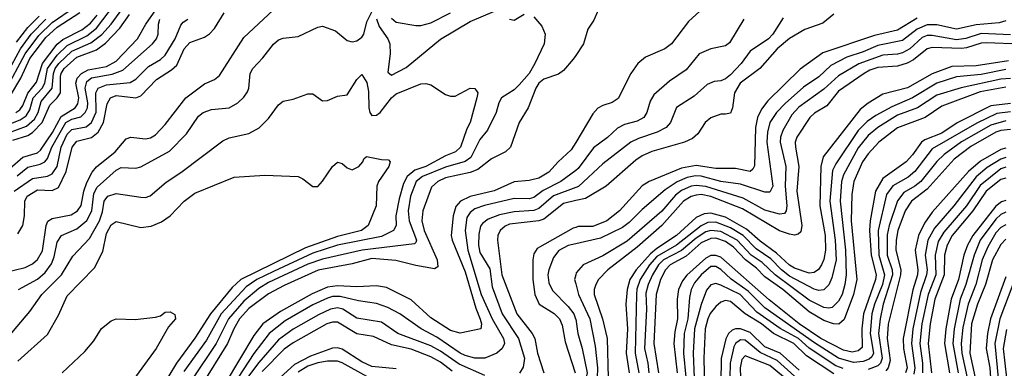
# Model space of a CAD drawing. Header units: inches. Extents: x 990535 to 1117859, y 769386 to 892122.
# Tile 1003 of 1056: x 1087737 to 1091744, y 841809 to 843229. Entities that reach past the tile are written whole.
import ezdxf

# ---------------------------------------------------------------- set-up
doc = ezdxf.new("R2010")
doc.units = ezdxf.units.IN
doc.header["$MEASUREMENT"] = 0
doc.layers.add('B0884', color=7, linetype='Continuous')
doc.layers.add('B0894', color=7, linetype='Continuous')

msp = doc.modelspace()

# ---------------------------------------------------------------- linework, layer by layer
at = {"layer": 'B0884', "color": 5}
for points, elevation in [([(1087697.1, 842622.9), (1087750, 842668.3), (1087810, 842686.3), (1087822.4, 842697.6), (1087870.5, 842769.5), (1087905.5, 842834.5), (1087963, 842870), (1087974.3, 842885.7), (1087978.4, 842910), (1087966.1, 842970), (1087971.3, 842990), (1087988.5, 843010), (1088016.1, 843023.9), (1088090, 843037.3), (1088130, 843059.8), (1088217.3, 843150), (1088250.2, 843210), (1088330, 843324.5)], 3080), ([(1087670, 842198.2), (1087760.1, 842219.9), (1087790, 842233.6), (1087810, 842251.6), (1087830, 842287.1), (1087845, 842390), (1087852.2, 842407.8), (1087870, 842419.5), (1087946.8, 842433.2), (1087972.9, 842450), (1087987.6, 842472.4), (1087998, 842530), (1088010, 842566.1), (1088032.4, 842607.6), (1088050.2, 842629.8), (1088125.4, 842690), (1088170, 842742.8), (1088190, 842750.1), (1088250, 842742.9), (1088270, 842747.7), (1088290, 842760.1), (1088330, 842801.2), (1088413.2, 842910), (1088490, 842967.9), (1088530, 842985.3), (1088550, 843001.5), (1088650, 843156.2), (1088810, 843305.8)], 2980), ([(1087670, 842793.2), (1087739.2, 842820.8), (1087763.1, 842836.9), (1087778.8, 842861.2), (1087792.8, 842910), (1087828.5, 842950), (1087840.3, 842970), (1087850.7, 843030), (1087890, 843084), (1087930, 843123.7), (1088010, 843162.8), (1088050, 843194.4), (1088123.8, 843290)], 3160), ([(1087679.3, 842940.7), (1087759, 843090), (1087815.4, 843164.6), (1087870, 843216.8), (1087960.1, 843279.9)], 3240), ([(1087691.8, 842768.2), (1087765.2, 842794.8), (1087797.1, 842822.9), (1087812.4, 842850), (1087824.7, 842895.3), (1087869.4, 842950), (1087874.7, 843010), (1087881.8, 843030), (1087897.3, 843050), (1087950, 843099.9), (1088026.4, 843133.6), (1088071.2, 843168.8), (1088109.3, 843210), (1088152.9, 843270)], 3140), ([(1087700.6, 842919.4), (1087742.4, 842990), (1087778.6, 843070), (1087843.5, 843156.5), (1087890, 843198.4), (1087982, 843258)], 3220), ([(1087710, 842738), (1087770, 842756.6), (1087790, 842768.5), (1087828.6, 842810), (1087860, 842880), (1087890.5, 842910), (1087903.7, 842930), (1087903.3, 842996.7), (1087905.5, 843010), (1087918.1, 843030), (1087970, 843075.3), (1088050, 843105.3), (1088086.8, 843133.2), (1088145.4, 843194.6), (1088184.3, 843250)], 3120), ([(1087722, 842850), (1087738, 842862), (1087750, 842879.3), (1087770.9, 842929.1), (1087805.8, 842974.2), (1087830.1, 843050), (1087890, 843128.3), (1087912.5, 843147.5), (1087990, 843187.4), (1088025.3, 843214.7), (1088053.2, 843246.8)], 3180), ([(1087723.7, 843136.3), (1087770, 843197.2), (1087817.1, 843242.9)], 3280), ([(1087730, 842356.1), (1087750.2, 842390), (1087756.9, 842430), (1087757.8, 842490), (1087767.5, 842510), (1087810, 842535.9), (1087870, 842533.1), (1087895, 842545), (1087926.6, 842610), (1087950.9, 842710), (1087970, 842733.4), (1088030, 842749), (1088057.1, 842770), (1088078.8, 842810), (1088093.9, 842886.1), (1088106.4, 842910), (1088130, 842920.1), (1088209.9, 842910.1), (1088230, 842918.8), (1088294.6, 842985.4), (1088355.6, 843024.4), (1088376.2, 843043.8), (1088406.4, 843110), (1088430, 843135.2), (1088490, 843156.8), (1088510, 843170.8), (1088530, 843192.7), (1088570, 843256.6)], 3020), ([(1087732.2, 842130), (1087810, 842171.4), (1087840.9, 842199.1), (1087866.2, 842233.8), (1087877.3, 842262.7), (1087890, 842322.2), (1087907.6, 842350), (1087970, 842377.2), (1088010, 842410.1), (1088030.4, 842450), (1088039.6, 842520.4), (1088052.9, 842547.1), (1088130, 842616.3), (1088150, 842626.1), (1088210, 842623.9), (1088230, 842629.5), (1088347, 842693), (1088416.8, 842763.2), (1088465, 842835), (1088483.5, 842850), (1088517.5, 842862.5), (1088590, 842869.6), (1088624.6, 842890), (1088650, 842913.5), (1088664.8, 842935.2), (1088670.4, 842950), (1088675.7, 843010), (1088686.6, 843030), (1088727.2, 843072.8), (1088770, 843128.9), (1088790, 843146.7), (1088810, 843153.1), (1088870, 843160.2), (1088950, 843198.6), (1088970, 843202.4), (1089022.6, 843182.7), (1089070, 843144.1), (1089090, 843137.8), (1089110, 843142.4), (1089130, 843156.9), (1089138.1, 843170), (1089150, 843219.5), (1089170, 843261.1)], 2960), ([(1089830, 843239.5), (1089861.8, 843201.8), (1089875.5, 843170), (1089872.2, 843130), (1089834.3, 843050), (1089810.4, 843010), (1089770, 842962.6), (1089750, 842943.5), (1089697.9, 842910), (1089687.5, 842890), (1089676.4, 842850), (1089641.4, 842778.6), (1089610, 842740.5), (1089573.2, 842666.8), (1089549.7, 842650.3), (1089470, 842627.5), (1089376.2, 842590), (1089351, 842570), (1089327.9, 842510), (1089318, 842450), (1089322.2, 842410), (1089352.3, 842330), (1089350, 842321.5), (1089344, 842316), (1089130.4, 842289.6), (1088970, 842253), (1088910, 842233), (1088750, 842158), (1088710, 842133.4), (1088650, 842082.7), (1088587.1, 842010), (1088536.8, 841910), (1088437.8, 841762.2)], 2960), ([(1089190, 843232.2), (1089200.4, 843200.4), (1089236, 843150), (1089243.9, 843130), (1089244.4, 843090), (1089235.2, 843015.2), (1089250, 843002.6), (1089310, 843033.8), (1089450, 843148.6), (1089570, 843221.4), (1089670, 843263.6)], 2960), ([(1089250, 843234.3), (1089270, 843218.4), (1089350, 843204.5), (1089370, 843205), (1089410, 843215.2), (1089490, 843257)], 2980), ([(1089730, 843230.4), (1089750, 843227.2), (1089790, 843250.6)], 2960), ([(1087670, 842979.9), (1087740, 843110), (1087784.2, 843170), (1087844.2, 843230)], 3260), ([(1087715.5, 842530), (1087790, 842582.1), (1087850, 842591), (1087870, 842600.1), (1087889.4, 842630), (1087905.6, 842710), (1087930, 842761.7), (1087950, 842781.3), (1088007.6, 842792.4), (1088030.2, 842810), (1088048.6, 842851.4), (1088047.3, 842930), (1088056.1, 842950), (1088090, 842963), (1088187.1, 842972.9), (1088210, 842985.6), (1088261.5, 843038.5), (1088310, 843065.9), (1088330, 843084.4), (1088370.2, 843150), (1088393.2, 843206.8), (1088402, 843218), (1088421.1, 843230)], 3040), ([(1087727, 842593), (1087770, 842627.6), (1087820, 842640), (1087839.3, 842650), (1087850, 842662.7), (1087868.4, 842710), (1087925.8, 842810), (1087950, 842823.5), (1087986.8, 842833.2), (1088004.2, 842850), (1088012.9, 842870), (1088015.2, 842890), (1088003.7, 842950), (1088010, 842976.6), (1088030, 842991.4), (1088113.9, 843006.1), (1088156.6, 843023.4), (1088278.3, 843130), (1088294.5, 843150), (1088301.1, 843170), (1088301.9, 843210), (1088308.3, 843230)], 3060), ([(1090000, 843082.4), (1089990, 843067.1), (1089950, 843020.9), (1089930, 843006.8), (1089870, 842986.5), (1089850, 842969.8), (1089837.7, 842950), (1089806.8, 842870), (1089769.5, 842810), (1089734.2, 842710), (1089714.3, 842690), (1089657.9, 842662.1), (1089601.9, 842618.1), (1089570, 842606.3), (1089470, 842585.1), (1089438.4, 842570), (1089413.4, 842546.6), (1089377.9, 842450), (1089374.5, 842410), (1089383.1, 842370), (1089436.6, 842250), (1089438.3, 842221.7), (1089425.6, 842214.4), (1089350, 842227), (1089267.5, 842247.5), (1089170, 842255.5), (1089090, 842234.1), (1088951.3, 842208.7), (1088813.9, 842146.1), (1088750, 842111.7), (1088670, 842052.7), (1088631.5, 842010), (1088608.3, 841970), (1088582.6, 841910), (1088478.3, 841741.7)], 2980), ([(1087690, 841935.9), (1087779.3, 842040.7), (1087827.4, 842110), (1087907.7, 842190), (1087954, 842266), (1088022.1, 842337.9), (1088061.9, 842410), (1088074, 842446), (1088081.7, 842490), (1088096.1, 842510), (1088130, 842520.8), (1088230, 842505.8), (1088250, 842505), (1088268.3, 842511.7), (1088333.7, 842566.3), (1088393.5, 842606.5), (1088564.3, 842735.7), (1088590, 842746.8), (1088670, 842765.1), (1088711.4, 842788.6), (1088750, 842825.6), (1088790, 842881.1), (1088810, 842897), (1088850, 842904.2), (1088910, 842927), (1088930, 842926.7), (1088970, 842898.4), (1088990, 842899.5), (1089030, 842917.4), (1089070, 842922), (1089110, 842984.9), (1089130, 843005.3), (1089150, 842973), (1089156.2, 842936.2), (1089157.9, 842870), (1089161.9, 842850), (1089170, 842837.7), (1089190, 842839.1), (1089204.1, 842850), (1089250, 842910), (1089270, 842926.3), (1089370, 842967.7), (1089390, 842968.9), (1089410, 842963.1), (1089470, 842924.4), (1089490, 842916.4), (1089510, 842917), (1089569.9, 842950.2), (1089590, 842948.7), (1089602.4, 842930), (1089598.2, 842910), (1089570.1, 842810), (1089556.3, 842783.7), (1089531.3, 842710), (1089511.5, 842690), (1089470, 842673.9), (1089390, 842630.5), (1089344.7, 842615.3), (1089314.2, 842590), (1089299, 842561), (1089281, 842499), (1089268.3, 842430), (1089269.2, 842390), (1089258.6, 842370), (1089210, 842345.8), (1089030.7, 842310.7), (1088930, 842277), (1088770, 842203.4), (1088702.7, 842170), (1088659.3, 842140.7), (1088557.5, 842030), (1088497, 841923), (1088404.9, 841795.1)], 2940), ([(1090000, 842728.4), (1089981.8, 842698.2), (1089928.3, 842650), (1089890, 842607.5), (1089850, 842583), (1089810, 842573.8), (1089750, 842568.2), (1089668.5, 842531.5), (1089570, 842508.1), (1089531.2, 842488.8), (1089512.6, 842467.4), (1089501.3, 842430), (1089493.2, 842350), (1089497.6, 842330), (1089550, 842201.2), (1089593.1, 842053.1), (1089611.7, 842008.3), (1089616.7, 841990), (1089614.3, 841970), (1089530, 841951.8), (1089490, 841962.7), (1089410, 842014.8), (1089330, 842088.1), (1089230, 842137.4), (1089190, 842145.2), (1089110, 842140.5), (1089030, 842145), (1088990, 842138.9), (1088927.9, 842112.1), (1088799.3, 842040.6), (1088727, 841990), (1088690, 841941.8), (1088573.3, 841746.7)], 3020), ([(1087730, 841837.2), (1087850, 841946.8), (1087894.7, 842025.3), (1087930, 842103.8), (1088041.7, 842218.3), (1088075.7, 842284.3), (1088090, 842358.2), (1088110, 842393.1), (1088130, 842406.3), (1088230, 842382.8), (1088272.7, 842387.3), (1088314.1, 842405.9), (1088350, 842429.4), (1088407, 842490), (1088450, 842522.1), (1088610, 842587.2), (1088734.7, 842594.7), (1088870, 842590.3), (1088890, 842580.4), (1088930, 842548.9), (1088950, 842548.9), (1088970, 842571.2), (1089010, 842631.2), (1089030, 842647.9), (1089050, 842643.1), (1089070, 842624.9), (1089090, 842617), (1089116.8, 842630), (1089133.8, 842650), (1089137.5, 842662.5), (1089148.5, 842671.5), (1089210, 842659), (1089238.2, 842658.2), (1089245.3, 842650), (1089239, 842630), (1089197.7, 842570), (1089190.1, 842550), (1089188.6, 842470), (1089155.3, 842390), (1089127.8, 842370), (1089030, 842346.1), (1088901.1, 842298.9), (1088637.4, 842170), (1088602.2, 842137.8), (1088513.6, 842030), (1088450, 841931.5), (1088374.8, 841830), (1088313.2, 841726.9)], 2920), ([(1090000, 842614.9), (1089940.1, 842570), (1089867.8, 842532.2), (1089830, 842504.5), (1089810, 842499.6), (1089750, 842499.9), (1089628.2, 842471.8), (1089590, 842458.2), (1089570, 842443.9), (1089557.6, 842422.4), (1089549.8, 842370), (1089561.3, 842290), (1089615.7, 842110), (1089659.7, 842010), (1089706.1, 841930), (1089710.5, 841910), (1089701.4, 841890), (1089679.2, 841870), (1089630, 841849.5), (1089590, 841850.7), (1089550, 841861.5), (1089530, 841870.9), (1089435.5, 841935.5), (1089370.9, 841970), (1089284.1, 842030), (1089235.9, 842055.9), (1089190, 842072.7), (1089116.7, 842083.3), (1089041.6, 842101.6), (1089010, 842101), (1088990, 842095), (1088930, 842066.7), (1088818.2, 842001.8), (1088752.3, 841950), (1088690, 841868.6), (1088603.6, 841736.4)], 3040), ([(1090000, 842544.8), (1089909.3, 842510.7), (1089850, 842459.7), (1089829, 842451), (1089750, 842446.1), (1089690, 842433.8), (1089643.9, 842416.1), (1089621.2, 842398.8), (1089612.9, 842387.1), (1089605.6, 842354.4), (1089604.1, 842310), (1089610, 842280.2), (1089650, 842213.5), (1089660.7, 842140.7), (1089700.8, 842030), (1089766.9, 841930), (1089792, 841850), (1089786.6, 841813.4), (1089771.6, 841788.4)], 3060), ([(1090000, 842491.9), (1089950, 842480.6), (1089870, 842415.9), (1089850, 842409.1), (1089730, 842395.3), (1089712.3, 842387.7), (1089692.5, 842370), (1089683.1, 842350), (1089681.3, 842330), (1089699.4, 842190), (1089760.6, 842030), (1089822.5, 841950), (1089833.2, 841930), (1089845.1, 841870), (1089870.5, 841790)], 3080), ([(1090000, 842382.7), (1089990, 842379.7), (1089843.2, 842296.8), (1089830, 842275.1), (1089825.2, 842250), (1089825.1, 842170), (1089833.7, 842110), (1089851.6, 842070), (1089912.4, 842032.4), (1089933.7, 842010), (1089944.6, 841984.6), (1089956.5, 841916.5), (1089997.7, 841790)], 3120), ([(1090000, 842315.8), (1089970, 842308.8), (1089931.5, 842288.5), (1089910, 842259.8), (1089891, 842210), (1089887.2, 842190), (1089890, 842157), (1089905.7, 842125.7), (1089970, 842060.3), (1089992, 842030), (1089999.8, 842010), (1090000, 842008.4)], 3140), ([(1090000, 842189.2), (1089995.2, 842170), (1090000, 842152.9)], 3160), ([(1087910, 841790.8), (1088002.8, 841877.2), (1088039.3, 841920.7), (1088070, 841970.2), (1088110, 842001.6), (1088130, 842010.7), (1088207, 842007), (1088290, 842017.6), (1088310, 842022.4), (1088330, 842037.6), (1088350, 842039.3), (1088368.3, 842028.3), (1088371.8, 842010), (1088342.6, 841977.4), (1088293.2, 841890), (1088165.6, 841714.4)], 2880), ([(1089630, 841779.9), (1089525.3, 841825.3), (1089450, 841878.4), (1089410, 841900.9), (1089276.4, 841950), (1089210, 841997.2), (1089110, 842012.3), (1089052.7, 842050), (1089030, 842055.3), (1089001.6, 842050), (1088953.2, 842026.8), (1088850, 841968.8), (1088790, 841924.5), (1088710, 841832.3), (1088648.2, 841750)], 3060), ([(1089497.7, 841797.7), (1089450, 841833.3), (1089410, 841856), (1089330, 841886.2), (1089250, 841904.9), (1089177.6, 841937.6), (1089110, 841949.7), (1089030, 841996.6), (1089010, 841997.3), (1088986.7, 841990), (1088850, 841912.9), (1088813.2, 841886.8), (1088724.3, 841795.7)], 3080), ([(1089270, 841806.9), (1089170, 841815.5), (1089130, 841834.8), (1089050, 841886.5), (1089030, 841892.7), (1089010, 841890.7), (1088921.2, 841858.8), (1088855.8, 841824.2), (1088782.5, 841757.5)], 3120), ([(1089150, 841775.9), (1089050, 841830.8), (1089030, 841837.4), (1088990, 841837.9), (1088950, 841831.6), (1088910, 841817.6), (1088870, 841793.4)], 3140)]:
    msp.add_lwpolyline(points, dxfattribs=dict(at, elevation=elevation))
at = {"layer": 'B0894', "color": 5}
for points, elevation in [([(1090000, 843504.2), (1090024.2, 843504.2), (1090110, 843486.5), (1090124.7, 843470), (1090120.1, 843450), (1090110, 843411.8), (1090102, 843398), (1090087.7, 843390), (1090088, 843370), (1090099.3, 843359.3), (1090110, 843332), (1090108.5, 843310), (1090073.2, 843226.8), (1090049.1, 843190), (1090031.1, 843130), (1090000, 843082.4)], 2980), ([(1090534.9, 843290), (1090459.5, 843220.5), (1090390, 843129.8), (1090362.4, 843110), (1090284.1, 843075.9), (1090253.4, 843050), (1090224.2, 843010), (1090172.4, 842907.6), (1090148.9, 842891.1), (1090110, 842879.6), (1090090, 842868.3), (1090070, 842844.5), (1090000, 842728.4)], 3020), ([(1091050, 843251.1), (1091005, 843215), (1090932.1, 843187.9), (1090870, 843151.3), (1090819.9, 843110), (1090749.1, 843030), (1090669.4, 842970), (1090645.8, 842930), (1090638.5, 842870), (1090630, 842848.2), (1090610, 842843.2), (1090590, 842844.2), (1090550, 842829), (1090526.8, 842810), (1090496.7, 842763.3), (1090475.9, 842744.1), (1090443.2, 842730), (1090310, 842691.2), (1090270, 842673.5), (1090244.2, 842655.8), (1090124.3, 842550), (1090039.2, 842500.8), (1090000, 842491.9)], 3080), ([(1090843.7, 843236.3), (1090802, 843170), (1090784.4, 843150), (1090710, 843100.7), (1090672.8, 843050), (1090630, 843003.7), (1090610, 842987.5), (1090590, 842979.5), (1090563.2, 842976.8), (1090535.6, 842964.4), (1090482.4, 842917.6), (1090410, 842871.4), (1090385.8, 842810), (1090368.6, 842790), (1090331.2, 842770), (1090254.9, 842745.1), (1090224.8, 842730), (1090110, 842641.7), (1090011, 842549), (1090000, 842544.8)], 3060), ([(1091390, 843234.7), (1091310, 843186.2), (1091215.8, 843164.2), (1091006, 843094), (1090912.9, 843027.1), (1090781.5, 842898.5), (1090755.5, 842864.5), (1090739.9, 842830), (1090732.2, 842790), (1090727, 842633), (1090720.8, 842619.2), (1090710, 842610.5), (1090650, 842621.8), (1090570, 842622.8), (1090490, 842634.1), (1090430, 842623.2), (1090299.4, 842570), (1090270, 842551.3), (1090177.6, 842450), (1090126.9, 842410), (1090070, 842386.4), (1090010, 842385.6), (1090000, 842382.7)], 3120), ([(1090683.7, 843230), (1090625.6, 843134.4), (1090610, 843122.3), (1090550, 843109.9), (1090502.6, 843090), (1090450, 843024.5), (1090382, 842978), (1090318.2, 842921.8), (1090302.9, 842897.1), (1090289.5, 842850), (1090276.8, 842830), (1090250, 842815.4), (1090198.7, 842801.3), (1090170, 842786.5), (1090130, 842749), (1090072.8, 842707.2), (1090010, 842622.4), (1090000, 842614.9)], 3040), ([(1091750, 843223.3), (1091723.8, 843216.2), (1091630, 843207.4), (1091550, 843190.2), (1091470, 843207.7), (1091430, 843207.1), (1091390, 843190.2), (1091330, 843143.8), (1091230, 843122.9), (1091170, 843097.3), (1091103.7, 843076.3), (1091037.6, 843042.4), (1090990, 842995.6), (1090926.6, 842953.4), (1090852.4, 842887.6), (1090816.7, 842850), (1090790.1, 842810), (1090780.3, 842770), (1090778.1, 842730), (1090802.1, 842550), (1090790, 842526.2), (1090770, 842525.8), (1090670, 842558.4), (1090590, 842569.7), (1090510, 842591.2), (1090487.8, 842592.2), (1090454, 842586), (1090412.4, 842567.6), (1090364.2, 842535.8), (1090270, 842455.9), (1090217.7, 842402.3), (1090190, 842382.3), (1090100.7, 842339.3), (1090000, 842315.8)], 3140), ([(1091770, 843166.6), (1091650, 843172.2), (1091587.7, 843152.3), (1091550, 843146.9), (1091450, 843164.2), (1091430, 843163.8), (1091410, 843155.3), (1091359.9, 843110), (1091330, 843093.3), (1091310, 843087.5), (1091250, 843084.2), (1091151.7, 843048.3), (1091070, 842999.9), (1091010, 842945.9), (1090908, 842872), (1090879.5, 842840.5), (1090843.1, 842776.9), (1090833, 842750), (1090832, 842730), (1090855.6, 842630), (1090851.8, 842550), (1090858.8, 842470), (1090857, 842450), (1090850, 842438.8), (1090830, 842436.9), (1090770, 842453.3), (1090682, 842502), (1090530, 842548.7), (1090490, 842553.8), (1090470, 842550.4), (1090430, 842533), (1090405.5, 842514.5), (1090350, 842448.3), (1090210, 842326.9), (1090110, 842267.4), (1090030.4, 842229.6), (1090002.2, 842197.8), (1090000, 842189.2)], 3160), ([(1091950, 843122.8), (1091670, 843134.9), (1091650, 843133.4), (1091590, 843113.7), (1091570, 843111.7), (1091450, 843114.8), (1091430, 843109.4), (1091374.8, 843065.2), (1091348.9, 843051.1), (1091310, 843039.2), (1091230, 843034.4), (1091196.7, 843023.3), (1091173.6, 843010), (1091070, 842937.8), (1091022.3, 842877.7), (1090972.4, 842847.6), (1090952.9, 842830), (1090900.1, 842750), (1090893.3, 842730), (1090894.3, 842710), (1090907.8, 842630), (1090900.3, 842530), (1090919.8, 842390), (1090915.5, 842364.5), (1090905.1, 842354.9), (1090890, 842351.1), (1090870, 842354.5), (1090830, 842368.3), (1090678.1, 842458.1), (1090550, 842508.8), (1090510, 842516), (1090490, 842514.4), (1090470, 842508.6), (1090438.7, 842490), (1090351.1, 842390), (1090250, 842302.7), (1090131.3, 842210), (1090092.6, 842170), (1090081.5, 842150), (1090075.4, 842130), (1090075.6, 842110), (1090109.3, 842010), (1090127.8, 841930), (1090132.5, 841770)], 3180), ([(1091761.5, 843061.5), (1091630, 843041.1), (1091530, 843037.3), (1091450, 843008), (1091350, 842951.2), (1091250, 842924.8), (1091190, 842888.2), (1091157.9, 842862.1), (1091006.6, 842670), (1090997.5, 842630), (1090994.1, 842470), (1091015.2, 842350), (1091016.8, 842290), (1091010, 842251.9), (1091000.4, 842230), (1090988.6, 842211.4), (1090970, 842198.3), (1090950, 842196.2), (1090890, 842215.9), (1090870, 842228.4), (1090817.5, 842277.5), (1090750, 842326.4), (1090695.3, 842375.3), (1090610, 842423.6), (1090550, 842440.9), (1090522.4, 842437.6), (1090490, 842422.8), (1090410, 842349.6), (1090330, 842296.7), (1090304.8, 842275.2), (1090246.1, 842210), (1090220.4, 842170), (1090208.9, 842130), (1090203.4, 842070), (1090211.2, 841970), (1090205.4, 841870), (1090217.9, 841790)], 3220), ([(1091750, 843026.3), (1091650, 843005.9), (1091550, 842995.6), (1091470.1, 842970), (1091370, 842910), (1091285.9, 842874.1), (1091221.5, 842838.5), (1091185.9, 842814.1), (1091150, 842777.2), (1091058.2, 842641.8), (1091045.2, 842614.8), (1091033.6, 842490), (1091056.1, 842330), (1091059.4, 842250), (1091042.9, 842177.1), (1091030, 842149.2), (1091010, 842129), (1090990, 842125.3), (1090970, 842131.2), (1090870, 842184.1), (1090837.1, 842210), (1090794.1, 842254.1), (1090734.7, 842294.7), (1090681.1, 842350), (1090630, 842381.4), (1090570, 842403.6), (1090537.9, 842402.1), (1090510, 842389.6), (1090410, 842310.7), (1090330, 842264.4), (1090299.8, 842230), (1090261.8, 842170), (1090248.8, 842131.2), (1090247.2, 842110), (1090241.6, 841870), (1090257.2, 841790)], 3240), ([(1091770, 842988.7), (1091730, 842986.7), (1091568.4, 842951.6), (1091470, 842921.3), (1091390.8, 842869.2), (1091310, 842839.1), (1091230, 842789.2), (1091190, 842757.5), (1091150, 842706.5), (1091090, 842596.9), (1091081, 842570), (1091076.6, 842490), (1091098, 842290), (1091100.5, 842190), (1091095.7, 842150), (1091084.2, 842110), (1091070, 842081.8), (1091043, 842057), (1091030, 842053.1), (1091010, 842055.8), (1090950, 842085.6), (1090812, 842190), (1090759.4, 842239.4), (1090713.9, 842270), (1090657.5, 842330), (1090590, 842366), (1090550, 842369.8), (1090530, 842363.9), (1090490, 842338.3), (1090431.2, 842288.8), (1090357.1, 842250), (1090337, 842230), (1090312.5, 842190), (1090294.8, 842150), (1090285.9, 842114.1), (1090287.5, 842050), (1090279.7, 841890), (1090293.6, 841830), (1090297.5, 841790)], 3260), ([(1091750, 842953.7), (1091645.6, 842934.4), (1091490, 842876.3), (1091421.5, 842830), (1091310, 842787.9), (1091232.9, 842730), (1091190, 842681.9), (1091166.9, 842650), (1091131.5, 842570), (1091123.6, 842516.4), (1091121, 842410), (1091143.7, 842170), (1091131, 842110), (1091092.1, 842007.9), (1091071.1, 841989), (1091049.7, 841990.3), (1091010, 842003.6), (1090950, 842038.2), (1090843.5, 842130), (1090770, 842180.9), (1090736.3, 842216.3), (1090690.4, 842250.4), (1090642, 842302), (1090610, 842324.5), (1090570, 842338.3), (1090550, 842337.7), (1090510, 842319.1), (1090450, 842265.5), (1090384.3, 842230), (1090365.4, 842210), (1090345.2, 842170), (1090327.2, 842110), (1090318.1, 841910), (1090337.4, 841790)], 3280), ([(1091770, 842887.6), (1091690, 842877.1), (1091552.1, 842807.9), (1091490, 842766.6), (1091421, 842739), (1091407.2, 842730), (1091370, 842677.8), (1091344.2, 842650), (1091250, 842581.8), (1091220.6, 842530), (1091198, 842410), (1091195, 842370), (1091202.2, 842270), (1091222.3, 842190), (1091220.6, 842170), (1091171.2, 842030), (1091164.2, 841970), (1091166.3, 841893.7), (1091150, 841879.5), (1091124.9, 841875.1), (1091090, 841882.5), (1090997.8, 841930), (1090909, 841990), (1090787, 842087), (1090590, 842260.9), (1090570, 842268.7), (1090550, 842267.7), (1090530, 842257.3), (1090452.3, 842187.7), (1090434.8, 842165.2), (1090418, 842130), (1090412.5, 842090), (1090414.5, 842010), (1090402.8, 841957.2), (1090399.5, 841910), (1090412.3, 841790)], 3320), ([(1091770, 842853.2), (1091714, 842846), (1091632.6, 842807.4), (1091450, 842702.3), (1091379.4, 842610), (1091352.4, 842587.6), (1091290, 842552.4), (1091264.1, 842515.9), (1091230.4, 842369.6), (1091233.7, 842270), (1091256.8, 842190), (1091248.2, 842150), (1091215.7, 842070), (1091205.1, 842030), (1091197.7, 841950), (1091212.2, 841870), (1091205.1, 841854.9), (1091194.4, 841845.6), (1091170, 841837), (1091130, 841832.7), (1091070, 841850.4), (1090971.9, 841911.9), (1090770, 842054.7), (1090702.4, 842122.4), (1090632, 842172), (1090590, 842211.6), (1090570, 842223.9), (1090550, 842222.7), (1090510.4, 842190), (1090483.7, 842156.3), (1090470.5, 842129.5), (1090463.4, 842096.6), (1090455.9, 842010), (1090441.5, 841950), (1090439.2, 841870), (1090447.9, 841772.1)], 3340), ([(1091750, 842816.5), (1091690, 842798.6), (1091570, 842730.4), (1091500, 842680), (1091469.5, 842650.5), (1091404.4, 842570), (1091380.5, 842550), (1091335.9, 842524.1), (1091309.1, 842490.9), (1091275.3, 842390), (1091267.6, 842352.4), (1091266.9, 842270), (1091288, 842210), (1091289.1, 842190), (1091251.8, 842070), (1091238.4, 842010), (1091232.3, 841950), (1091246.8, 841850), (1091239.8, 841830), (1091230, 841818.8), (1091190, 841803.7)], 3360), ([(1091770, 842781.4), (1091730, 842777.2), (1091709.8, 842770.2), (1091607.9, 842712.1), (1091539.5, 842660.5), (1091430, 842538.4), (1091366.9, 842490), (1091341, 842450), (1091310.7, 842370), (1091303.8, 842330), (1091302.1, 842290), (1091322.8, 842210), (1091322.3, 842190), (1091271.9, 841988.1), (1091267.5, 841930), (1091279, 841841), (1091271.5, 841810), (1091261.4, 841798.6)], 3380), ([(1091750, 842705.9), (1091730, 842699.6), (1091647.4, 842652.6), (1091598.1, 842610), (1091450, 842444.3), (1091419.9, 842400.1), (1091394.5, 842350), (1091382, 842290), (1091392.6, 842210), (1091391.1, 842190), (1091371.6, 842128.4), (1091332.8, 841930), (1091333.5, 841890), (1091348.3, 841810), (1091342.7, 841790)], 3420), ([(1091750, 842667.1), (1091730, 842659.9), (1091673.9, 842626.1), (1091630, 842589.1), (1091538.3, 842470), (1091460.5, 842379.5), (1091432.6, 842330), (1091422.3, 842270), (1091430.2, 842210), (1091427.8, 842190), (1091402.8, 842117.2), (1091372, 841970), (1091365.9, 841910), (1091379.4, 841810), (1091375.4, 841784.6)], 3440), ([(1091750, 842627.8), (1091730, 842620.9), (1091646.3, 842553.7), (1091589.8, 842470), (1091497.4, 842362.6), (1091475.3, 842324.7), (1091463, 842270), (1091465.1, 842190), (1091434.6, 842110), (1091408, 841990), (1091400.6, 841910), (1091410.9, 841830), (1091411.1, 841790)], 3460), ([(1091750, 842583.4), (1091730, 842577.8), (1091670, 842529.7), (1091616.4, 842450), (1091532, 842350), (1091511.6, 842310), (1091501.4, 842270), (1091499.1, 842190), (1091462, 842090), (1091442.2, 841990), (1091434.9, 841910), (1091447.5, 841790)], 3480), ([(1091750, 842491.9), (1091733.4, 842486.6), (1091710, 842469.1), (1091616.4, 842350), (1091594.7, 842310), (1091580, 842270), (1091557.4, 842170), (1091528.5, 842090), (1091506, 841970), (1091501.3, 841910), (1091521.7, 841790)], 3520), ([(1091750, 842444), (1091730, 842434.6), (1091710, 842415.5), (1091646.2, 842330), (1091621.2, 842270), (1091587.4, 842150), (1091564.8, 842090), (1091540.6, 841970), (1091534.6, 841910), (1091556.9, 841790)], 3540), ([(1091750, 842393.6), (1091730, 842381.9), (1091710, 842360.4), (1091676.6, 842303.4), (1091654.7, 842250), (1091628, 842150), (1091597.6, 842070), (1091575.1, 841975.1), (1091568.8, 841910), (1091570.8, 841870), (1091592.6, 841770)], 3560), ([(1091750, 842334.6), (1091730, 842312.3), (1091696.3, 842250), (1091667.1, 842150), (1091635.3, 842070), (1091610.9, 841990), (1091604, 841870), (1091626, 841770), (1091610, 841710), (1091590, 841676.1), (1091566.5, 841650), (1091530, 841619.8), (1091450, 841569.3), (1091340.7, 841470), (1091332.2, 841450), (1091351.8, 841430), (1091470, 841390.9), (1091510, 841370.4), (1091597.2, 841317.2), (1091650, 841274.9), (1091690.6, 841250.6), (1091722.5, 841222.5), (1091748, 841190)], 3580), ([(1090000, 842152.9), (1090012, 842110), (1090056.9, 842010), (1090078.9, 841898.9), (1090088.7, 841810), (1090087.3, 841770), (1090043.9, 841630), (1090019.2, 841570), (1090000, 841541.8)], 3160), ([(1091088, 841808), (1091058.5, 841818.5), (1090950.5, 841890.5), (1090906.4, 841930), (1090831.4, 841971.4), (1090737.6, 842037.6), (1090669, 842110), (1090590, 842147.3), (1090570, 842153.5), (1090550, 842148.7), (1090532.8, 842127.2), (1090510, 842069.2), (1090483.4, 841970), (1090478.5, 841870), (1090486.6, 841670)], 3360), ([(1091750, 842180.9), (1091688.6, 842010), (1091676, 841950), (1091670.7, 841890), (1091685.4, 841810), (1091687.4, 841770), (1091670.4, 841690), (1091637.7, 841642.3), (1091489.2, 841510), (1091479.6, 841490), (1091481.4, 841481.4), (1091484.6, 841470), (1091507.1, 841450), (1091566.7, 841410), (1091647.3, 841367.3), (1091755.8, 841275.8)], 3620), ([(1091778.7, 842150), (1091725.5, 842010), (1091705.4, 841910), (1091719.7, 841770), (1091710.6, 841709.4), (1091697.7, 841670), (1091669.1, 841630.9), (1091562.5, 841530), (1091548.5, 841510), (1091544, 841490), (1091552.5, 841470), (1091572.4, 841450), (1091650, 841407.8), (1091768.3, 841308.3)], 3640), ([(1091050, 841786.7), (1090939.7, 841859.7), (1090887.6, 841910), (1090804.9, 841950), (1090755.6, 841990), (1090689.6, 842030), (1090630, 842080.8), (1090610, 842084.8), (1090590, 842077.9), (1090570, 842061.1), (1090547.8, 842032.2), (1090537.1, 842010), (1090527.1, 841970), (1090520.8, 841850), (1090525.6, 841670)], 3380), ([(1090000, 842008.4), (1090008.6, 841950), (1090026.2, 841890), (1090046, 841790), (1090025.1, 841690), (1090006.4, 841630), (1090000, 841618.8)], 3140), ([(1090910, 841801), (1090832.7, 841870), (1090770, 841896.5), (1090710, 841954.3), (1090670, 841970), (1090650, 841969.2), (1090636.5, 841963.5), (1090622, 841950), (1090610.9, 841929.1), (1090591.3, 841848.7), (1090591, 841750)], 3420), ([(1091752.7, 841967.3), (1091740.1, 841890), (1091752.7, 841770), (1091730, 841662.1), (1091711, 841629), (1091625.1, 841550), (1091602.1, 841510), (1091602.3, 841490), (1091616, 841470), (1091672.7, 841432.7), (1091741.2, 841370), (1091793.3, 841330)], 3660), ([(1090890, 841776.7), (1090820.4, 841840.4), (1090750, 841873), (1090690, 841923), (1090670, 841924.9), (1090650.6, 841909.4), (1090643.8, 841896.2), (1090627.9, 841830), (1090627, 841770)], 3440), ([(1090870, 841753), (1090790, 841820.6), (1090690, 841858.9), (1090676, 841844), (1090668.9, 841810), (1090671.9, 841730)], 3460)]:
    msp.add_lwpolyline(points, dxfattribs=dict(at, elevation=elevation))

doc.saveas('drawing.dxf')
